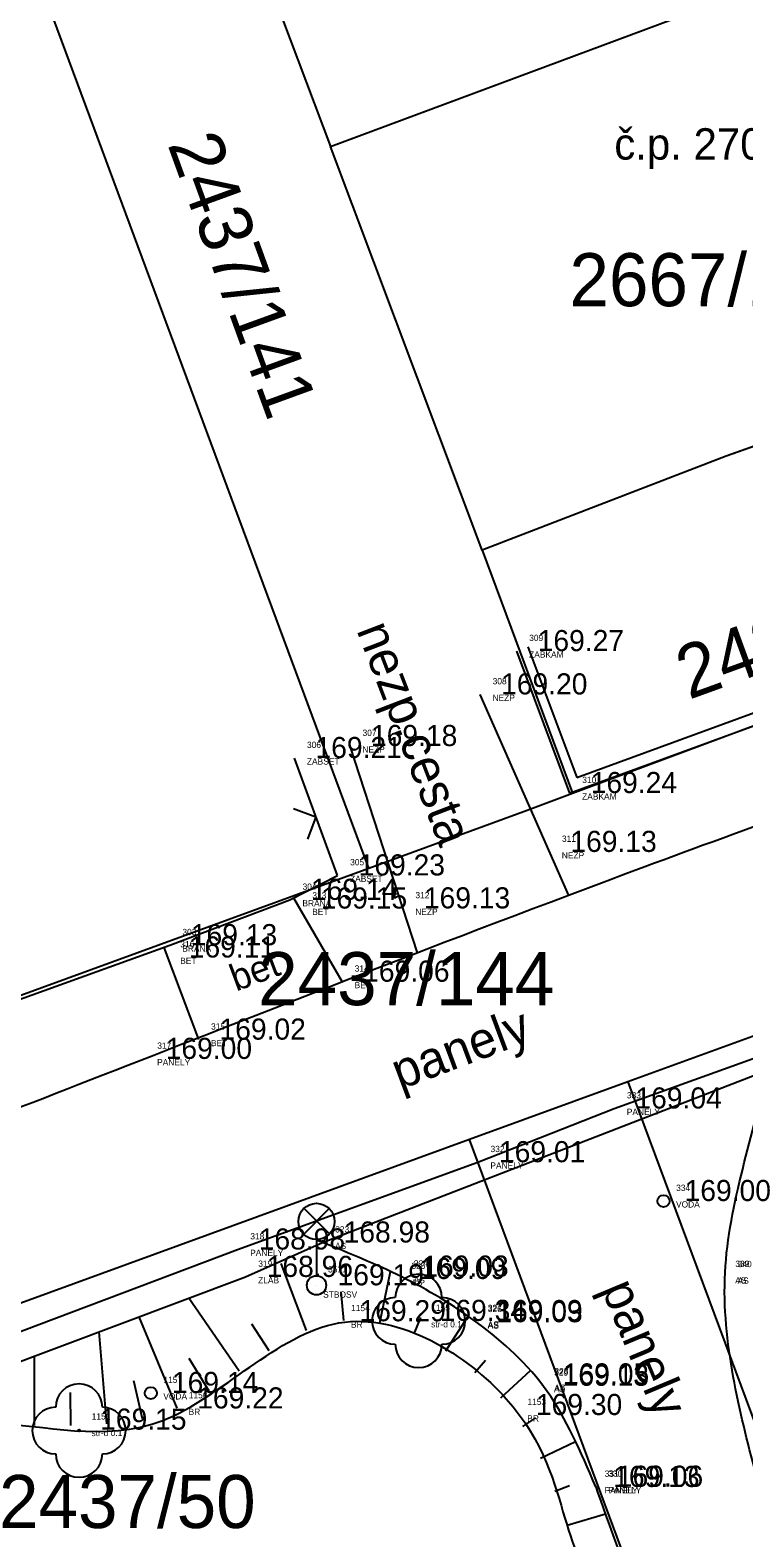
# Model space of a CAD drawing. Extents: x -566117 to -565580, y -1202428 to -1201938.
# Drawn here: x -565994.56 to -565979.77, y -1202085.55 to -1202054.29 of the extents above; entities that cross this region are included whole.
import ezdxf

# ---------------------------------------------------------------- set-up
doc = ezdxf.new("R2010")
doc.units = 0
for name, color, linetype in [('Bod', 7, 'Continuous'), ('BUOVY_NEMĚŘ', 7, 'Continuous'), ('CIZÍ_NADZEM', 7, 'Continuous'), ('Implicitní', 7, 'Continuous'), ('Katastr', 7, 'Continuous'), ('Kod', 7, 'Continuous'), ('Oplocení', 7, 'Continuous'), ('POMOC_POPIS', 7, 'Continuous'), ('Voda', 7, 'Continuous'), ('Výška', 7, 'Continuous'), ('VÝŠKOPIS (Construction)', 7, 'Continuous'), ('ZELEŇ', 7, 'Continuous'), ('Zpevněné plohy', 7, 'Continuous'), ('Číslo', 7, 'Continuous'), ('Číslo popisné', 7, 'Continuous')]:
    doc.layers.add(name, color=color, linetype=linetype)

# ---------------------------------------------------------------- blocks, each defined once
blk = doc.blocks.new('A$C69D74C1E')
at = {"layer": 'Katastr'}
for p, q in [((73.93, 18.84), (76.6, 11.74)), ((77.39, -3.22), (69.76, 17.35)), ((76.6, 11.74), (89.91, 16.7)), ((79.74, 3.37), (76.6, 11.74)), ((92.97, 8.23), (84.8, 5.32)), ((84.8, 5.32), (79.74, 3.37)), ((79.74, 3.37), (81.61, -1.67)), ((81.61, -1.67), (94.87, 3.28)), ((96.85, -2.52), (82.76, -7.65)), ((63.31, -8.36), (77.39, -3.22)), ((82.76, -7.65), (79.48, -8.85)), ((82.76, -7.65), (88.36, -22.73)), ((79.48, -8.85), (65.36, -14)), ((85.08, -23.94), (79.48, -8.85))]:
    blk.add_line(p, q, dxfattribs=at)
blk.add_lwpolyline([(77.39, -3.22), (80.67, -2.02), (81.61, -1.67)], dxfattribs=at)
for s, rotation, p in [('2437/141', 290, (73.215, 11.785)), ('2437/112', 20, (84.025, 0.265))]:
    blk.add_text(s, height=1.1, rotation=rotation, dxfattribs=at).set_placement(p)
for s, p in [('2667/1', (81.55, 8.427)), ('2437/144', (75.1, -6.063)), ('2437/50', (69.73, -16.903))]:
    blk.add_text(s, height=1.1, dxfattribs=at).set_placement(p)
blk = doc.blocks.new('POINT_DISPLAY')
at = {"layer": 'Implicitní'}
blk.add_line((0, 0), (0, 0), dxfattribs=at)
blk = doc.blocks.new('3$13')
at = {"layer": 'ZELEŇ'}
blk.add_circle((0, 0), 0.02, dxfattribs=at)
for centre, start, end in [((0.000055, 0.484), 0, 179.9999972), ((-0.483945, 0), 90, 269.9999972), ((0.484055, 0), 270, 89.9999972), ((0.000055, -0.484), 180.0000028, 0)]:
    blk.add_arc(centre, 0.484, start, end, dxfattribs=at)
blk.add_blockref('POINT_DISPLAY', (0, 0), dxfattribs=at)
blk = doc.blocks.new('6.560')
at = {"layer": 'CIZÍ_NADZEM'}
for p, q in [((-0.528, 2.124), (0.528, 3.18)), ((0.544, 2.13), (-0.512, 3.188)), ((0, 1.9), (0, 0.4))]:
    blk.add_line(p, q, dxfattribs=at)
for centre, radius in [((0, 2.65), 0.75), ((0, 0), 0.4)]:
    blk.add_circle(centre, radius, dxfattribs=at)

msp = doc.modelspace()

# ---------------------------------------------------------------- linework, layer by layer
at = {"layer": 'BUOVY_NEMĚŘ'}
msp.add_lwpolyline([(-565988.33, -1202056.7), (-565975.02, -1202051.74), (-565971.96, -1202060.21), (-565980.13, -1202063.12), (-565985.19, -1202065.07), (-565988.33, -1202056.7)], dxfattribs=at)
at = {"layer": 'Oplocení'}
for p, q in [((-565983.23, -1202069.786), (-565970.328, -1202065.052)), ((-565983.377, -1202070.106), (-565970.241, -1202065.287)), ((-565984.476, -1202067.163), (-565983.377, -1202070.106)), ((-565984.242, -1202067.075), (-565983.23, -1202069.786)), ((-565988.187, -1202071.814), (-565989.081, -1202069.38)), ((-565989.174, -1202072.32), (-565988.187, -1202071.814)), ((-565991.663, -1202073.26), (-565989.174, -1202072.32))]:
    msp.add_line(p, q, dxfattribs=at)
for points in [[(-565989.098, -1202070.425), (-565988.634, -1202070.597), (-565988.806, -1202071.061)], [(-566011.586, -1202080.686), (-565996.873, -1202075.14), (-565991.663, -1202073.26)]]:
    msp.add_lwpolyline(points, dxfattribs=at)
at = {"layer": 'Voda'}
for centre in [(-565981.431, -1202078.564), (-565992.056, -1202082.544)]:
    msp.add_circle(centre, 0.125, dxfattribs=at)
at = {"layer": 'VÝŠKOPIS (Construction)'}
for p, q in [((-565988.828, -1202081.247), (-565989.351, -1202079.858)), ((-565987.312, -1202081.089), (-565987.091, -1202080.021)), ((-565988.057, -1202081.043), (-565988.108, -1202080.445)), ((-565990.223, -1202082.092), (-565991.266, -1202080.577)), ((-565991.51, -1202082.855), (-565992.298, -1202080.963)), ((-565989.601, -1202081.671), (-565989.962, -1202081.119)), ((-565986.599, -1202081.317), (-565986.458, -1202080.975)), ((-565985.939, -1202081.671), (-565985.476, -1202080.951)), ((-565992.968, -1202083.184), (-565993.124, -1202081.272)), ((-565994.466, -1202083.218), (-565994.465, -1202081.775)), ((-565990.847, -1202082.506), (-565991.259, -1202081.826)), ((-565985.338, -1202082.119), (-565985.121, -1202081.863)), ((-565992.226, -1202083.078), (-565992.408, -1202082.29)), ((-565984.803, -1202082.644), (-565984.188, -1202082.079)), ((-565993.716, -1202083.217), (-565993.722, -1202082.53)), ((-565984.347, -1202083.239), (-565984.076, -1202083.056)), ((-565983.98, -1202083.892), (-565983.254, -1202083.549)), ((-565983.685, -1202084.581), (-565983.38, -1202084.462)), ((-565983.429, -1202085.285), (-565982.636, -1202085.048))]:
    msp.add_line(p, q, dxfattribs=at)
at = {"layer": 'Zpevněné plohy'}
for p, q in [((-565985.235, -1202068.061), (-565983.401, -1202072.229)), ((-565987.93, -1202069.131), (-565986.535, -1202073.417)), ((-565989.097, -1202072.281), (-565988.092, -1202074.017)), ((-565991.783, -1202073.306), (-565991.069, -1202075.218)), ((-565982.452, -1202076.645), (-565976.764, -1202074.599)), ((-565988.497, -1202079.424), (-565979.243, -1202075.84)), ((-565990.092, -1202080.137), (-565988.497, -1202079.424)), ((-565998.051, -1202083.117), (-565990.092, -1202080.137))]:
    msp.add_line(p, q, dxfattribs=at)
msp.add_lwpolyline([(-566047.76, -1202100.841), (-566038.579, -1202097.449), (-566029.072, -1202094.013), (-566018.515, -1202090.093), (-566013.175, -1202088.133), (-566003.267, -1202084.409), (-565998.497, -1202082.68), (-565990.257, -1202079.569), (-565985.278, -1202077.759), (-565982.452, -1202076.645)], dxfattribs=at)
for points in [[(-566046.233, -1202095.491), (-566045.931, -1202095.393), (-566043.978, -1202094.752), (-566040.389, -1202093.195), (-566035.531, -1202091.756), (-566028.975, -1202089.449), (-566022.404, -1202086.74), (-566013.877, -1202083.764), (-566006.988, -1202080.967), (-565999.231, -1202078.336), (-565993.39, -1202076.098), (-565982.391, -1202071.759), (-565967.94, -1202066.641), (-565949.498, -1202059.811), (-565935.388, -1202054.572), (-565926.049, -1202051.077), (-565917.958, -1202048.181), (-565909.827, -1202045.163), (-565898.95, -1202041.321), (-565888.732, -1202037.388), (-565879.759, -1202034.036), (-565869.081, -1202030.224), (-565859.242, -1202026.317), (-565849.297, -1202023.069), (-565843.932, -1202020.848), (-565836.631, -1202018.501), (-565830.04, -1202016.01), (-565822.89, -1202013.251), (-565816.476, -1202011.009), (-565808.989, -1202007.913), (-565802.143, -1202004.887), (-565798.059, -1202002.759), (-565793.947, -1202000.116), (-565789.34, -1201997.072), (-565785.134, -1201994.185), (-565781.539, -1201991.969), (-565778.045, -1201989.73), (-565773.319, -1201986.775), (-565768.281, -1201983.714), (-565761.544, -1201979.725), (-565754.374, -1201977.005), (-565748.201, -1201974.518), (-565743.713, -1201972.786), (-565741.115, -1201971.759), (-565739.444, -1201971.098)], [(-565979.52, -1202084.212), (-565979.689, -1202083.562), (-565980.034, -1202082.231), (-565980.271, -1202080.041), (-565979.812, -1202077.895), (-565979.421, -1202076.482), (-565979.243, -1202075.84)], [(-565982.836, -1202084.487), (-565983.155, -1202083.743), (-565983.728, -1202082.408), (-565985.271, -1202081.023), (-565986.843, -1202080.093), (-565987.947, -1202079.647), (-565988.497, -1202079.424)], [(-565998.955, -1202083.801), (-565998.632, -1202083.838), (-565997.887, -1202083.925), (-565995.56, -1202082.79), (-565991.756, -1202083.978), (-565988.27, -1202079.975), (-565984.104, -1202082.663), (-565983.471, -1202085.341), (-565982.867, -1202086.794), (-565982.593, -1202087.002), (-565982.554, -1202087.032)], [(-565982.836, -1202084.487), (-565982.599, -1202085.15), (-565981.646, -1202087.82), (-565979.91, -1202092.225), (-565977.813, -1202098.037), (-565975.374, -1202104.459), (-565973.223, -1202110.721), (-565971.127, -1202116.458), (-565969.513, -1202121.323), (-565967.208, -1202127.563), (-565963.82, -1202136.613), (-565960.086, -1202146.241), (-565956.365, -1202157.797), (-565952.392, -1202167.663), (-565948.839, -1202176.597), (-565946.944, -1202182.297), (-565944.722, -1202187.939), (-565941.241, -1202197.493), (-565937.645, -1202206.782), (-565935.359, -1202214.074), (-565934.571, -1202215.97), (-565934.233, -1202216.785)]]:
    msp.add_open_spline(points, degree=3, dxfattribs=at)

# ---------------------------------------------------------------- block references
at = {"layer": 'Bod'}
for p in [(-565984.476, -1202067.163), (-565985.235, -1202068.061), (-565987.93, -1202069.131), (-565989.081, -1202069.38), (-565983.377, -1202070.106), (-565983.798, -1202071.326), (-565988.187, -1202071.814), (-565989.174, -1202072.32), (-565988.971, -1202072.5), (-565986.835, -1202072.497), (-565991.663, -1202073.26), (-565991.706, -1202073.515), (-565988.092, -1202074.017), (-565991.069, -1202075.218), (-565992.184, -1202075.617), (-565982.452, -1202076.645), (-565985.278, -1202077.759), (-565979.768, -1202077.781), (-565981.431, -1202078.564), (-565990.257, -1202079.569), (-565988.497, -1202079.424), (-565990.092, -1202080.137), (-565986.916, -1202080.18), (-565986.866, -1202080.131), (-565980.206, -1202080.139), (-565980.155, -1202080.143), (-565988.168, -1202081.056), (-565986.506, -1202081.049), (-565985.334, -1202081.053), (-565985.334, -1202081.076), (-565983.954, -1202082.366), (-565980.026, -1202082.28), (-565979.979, -1202082.251), (-565992.056, -1202082.544), (-565983.959, -1202082.393), (-565991.532, -1202082.864), (-565984.513, -1202083), (-565993.543, -1202083.303), (-565982.912, -1202084.491), (-565982.836, -1202084.487)]:
    msp.add_blockref('POINT_DISPLAY', p, dxfattribs=at)
at = {"layer": 'CIZÍ_NADZEM', "xscale": 0.5, "yscale": 0.5}
msp.add_blockref('6.560', (-565988.623, -1202080.311), dxfattribs=at)
at = {"layer": 'Implicitní'}
for name, p in [('A$C69D74C1E', (-566064.93, -1202068.44)), ('POINT_DISPLAY', (-565988.623, -1202080.311))]:
    msp.add_blockref(name, p, dxfattribs=at)
at = {"layer": 'ZELEŇ'}
for p in [(-565986.506, -1202081.049), (-565993.543, -1202083.323)]:
    msp.add_blockref('3$13', p, dxfattribs=at)

# ---------------------------------------------------------------- texts
at = {"layer": 'Kod'}
for s, p in [('ZABKAM', (-565984.216, -1202067.297)), ('NEZP', (-565984.975, -1202068.195)), ('NEZP', (-565987.671, -1202069.265)), ('ZABSET', (-565988.821, -1202069.515)), ('ZABKAM', (-565983.118, -1202070.241)), ('NEZP', (-565983.539, -1202071.461)), ('ZABSET', (-565987.927, -1202071.948)), ('BRANA', (-565988.914, -1202072.455)), ('BET', (-565988.711, -1202072.634)), ('NEZP', (-565986.575, -1202072.631)), ('BRANA', (-565991.404, -1202073.395)), ('BET', (-565991.447, -1202073.649)), ('BET', (-565987.833, -1202074.151)), ('BET', (-565990.81, -1202075.353)), ('PANELY', (-565991.925, -1202075.751)), ('PANELY', (-565982.192, -1202076.78)), ('PANELY', (-565985.019, -1202077.893)), ('VODA', (-565981.172, -1202078.698)), ('PANELY', (-565989.997, -1202079.703)), ('AS', (-565988.238, -1202079.559)), ('ZLAB', (-565989.832, -1202080.271)), ('AS', (-565986.657, -1202080.314)), ('AS', (-565986.607, -1202080.266)), ('AS', (-565979.946, -1202080.273)), ('AS', (-565979.896, -1202080.278)), ('STBOSV', (-565988.484, -1202080.567)), ('BR', (-565987.908, -1202081.19)), ('str-d 0.1', (-565986.247, -1202081.183)), ('AS', (-565985.074, -1202081.187)), ('AS', (-565985.074, -1202081.21)), ('AS', (-565983.695, -1202082.5)), ('VODA', (-565991.796, -1202082.678)), ('AS', (-565983.7, -1202082.528)), ('BR', (-565991.272, -1202082.998)), ('BR', (-565984.254, -1202083.135)), ('str-d 0.1', (-565993.283, -1202083.437)), ('PANELY', (-565982.652, -1202084.625)), ('PANELY', (-565982.577, -1202084.622))]:
    msp.add_text(s, height=0.13, dxfattribs=at).set_placement(p)
at = {"layer": 'POMOC_POPIS'}
for s, height, rotation, p in [('nezp.cesta', 0.75, 290.9932, (-565987.798, -1202066.726)), ('bet', 0.55, 20.4633, (-565990.289, -1202074.222)), ('panely', 0.75, 20.4762, (-565986.895, -1202076.261)), ('panely', 0.75, 292.7197, (-565982.73, -1202080.381))]:
    msp.add_text(s, height=height, rotation=rotation, dxfattribs=at).set_placement(p)
at = {"layer": 'Výška'}
for s, p in [('169.27', (-565984.038, -1202067.163)), ('169.20', (-565984.797, -1202068.061)), ('169.21', (-565988.643, -1202069.38)), ('169.18', (-565987.493, -1202069.131)), ('169.24', (-565982.94, -1202070.106)), ('169.13', (-565983.361, -1202071.326)), ('169.23', (-565987.749, -1202071.814)), ('169.14', (-565988.736, -1202072.32)), ('169.15', (-565988.533, -1202072.5)), ('169.13', (-565986.397, -1202072.497)), ('169.13', (-565991.226, -1202073.26)), ('169.11', (-565991.269, -1202073.515)), ('169.06', (-565987.655, -1202074.017)), ('169.02', (-565990.632, -1202075.218)), ('169.00', (-565991.747, -1202075.617)), ('169.04', (-565982.014, -1202076.645)), ('169.01', (-565984.841, -1202077.759)), ('169.00', (-565980.994, -1202078.564)), ('168.98', (-565989.819, -1202079.569)), ('168.98', (-565988.06, -1202079.424)), ('168.96', (-565989.654, -1202080.137)), ('169.19', (-565988.186, -1202080.311)), ('169.09', (-565986.479, -1202080.18)), ('169.03', (-565986.429, -1202080.131)), ('169.29', (-565987.73, -1202081.056)), ('169.34', (-565986.069, -1202081.049)), ('169.09', (-565984.896, -1202081.053)), ('169.03', (-565984.896, -1202081.076)), ('169.13', (-565983.522, -1202082.393)), ('169.05', (-565983.517, -1202082.366)), ('169.14', (-565991.618, -1202082.544)), ('169.22', (-565991.094, -1202082.864)), ('169.30', (-565984.076, -1202083)), ('169.15', (-565993.105, -1202083.303)), ('169.13', (-565982.474, -1202084.491)), ('169.06', (-565982.399, -1202084.487))]:
    msp.add_text(s, height=0.4375, dxfattribs=at).set_placement(p)
at = {"layer": 'Číslo'}
for s, p in [('309', (-565984.214, -1202066.953)), ('308', (-565984.972, -1202067.851)), ('307', (-565987.668, -1202068.921)), ('306', (-565988.819, -1202069.171)), ('310', (-565983.115, -1202069.897)), ('311', (-565983.536, -1202071.117)), ('305', (-565987.925, -1202071.604)), ('304', (-565988.911, -1202072.111)), ('313', (-565988.708, -1202072.29)), ('312', (-565986.572, -1202072.287)), ('303', (-565991.401, -1202073.051)), ('316', (-565991.444, -1202073.305)), ('314', (-565987.83, -1202073.807)), ('315', (-565990.807, -1202075.009)), ('317', (-565991.922, -1202075.407)), ('333', (-565982.189, -1202076.436)), ('332', (-565985.016, -1202077.549)), ('334', (-565981.169, -1202078.354)), ('318', (-565989.994, -1202079.359)), ('323', (-565988.235, -1202079.215)), ('319', (-565989.829, -1202079.927)), ('325', (-565986.654, -1202079.97)), ('324', (-565986.604, -1202079.922)), ('339', (-565979.943, -1202079.929)), ('340', (-565979.893, -1202079.934)), ('3511', (-565988.382, -1202080.044)), ('1154', (-565987.905, -1202080.846)), ('1155', (-565986.244, -1202080.84)), ('327', (-565985.071, -1202080.843)), ('326', (-565985.071, -1202080.866)), ('329', (-565983.697, -1202082.184)), ('328', (-565983.692, -1202082.156)), ('1157', (-565991.794, -1202082.334)), ('1156', (-565991.269, -1202082.654)), ('1153', (-565984.251, -1202082.791)), ('1151', (-565993.28, -1202083.093)), ('331', (-565982.65, -1202084.281)), ('330', (-565982.574, -1202084.278))]:
    msp.add_text(s, height=0.13, dxfattribs=at).set_placement(p)
at = {"layer": 'Číslo popisné'}
msp.add_text('č.p. 2707', height=0.65, dxfattribs=at).set_placement((-565982.451, -1202056.973))

doc.saveas('drawing.dxf')
